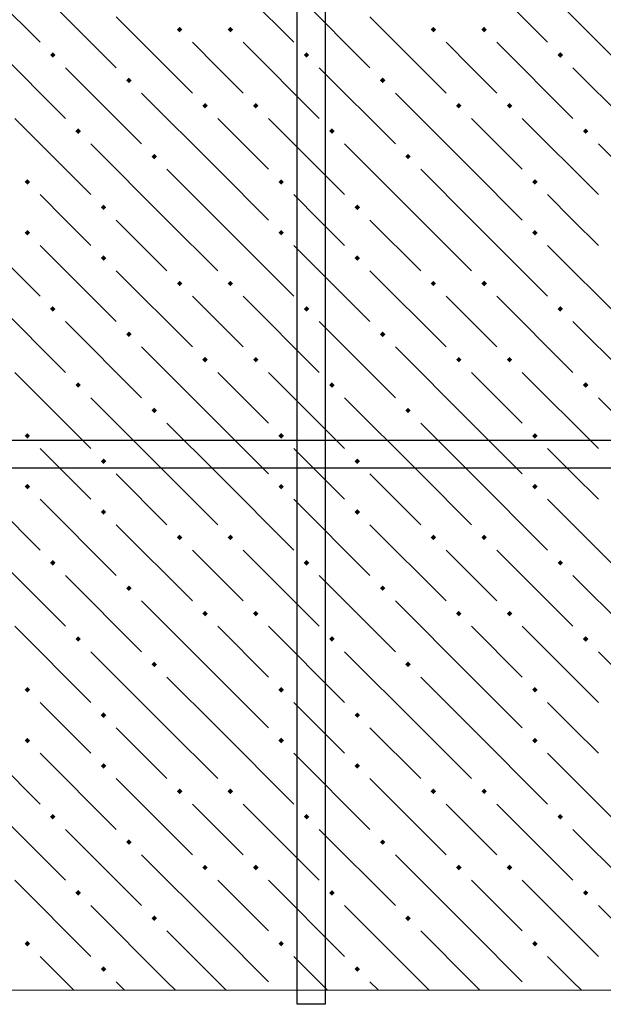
# Model space of a CAD drawing. Header units: millimetres. Extents: x 40580 to 1930067, y -240640 to 81020.
# Tile 438 of 656: x 1131629 to 1133009, y -192102 to -189775. Entities that reach past the tile are written whole.
import ezdxf

# ---------------------------------------------------------------- set-up
doc = ezdxf.new("R2010")
doc.units = ezdxf.units.MM
for name, color, linetype, lineweight in [('ЖБ Перекрытие верхний уровень', 7, 'Continuous', 35), ('Примечания', 7, 'Continuous', 13), ('Фоновоя арматура Х1', 52, 'Continuous', 25)]:
    doc.layers.add(name, color=color, linetype=linetype, lineweight=lineweight)

msp = doc.modelspace()

# ---------------------------------------------------------------- hatches: boundary and pattern name
at = {"layer": 'ЖБ Перекрытие верхний уровень', "linetype": 'Continuous', "lineweight": -3, "transparency": 33554687}
for points in [[(1132000.9, -189798.3), (1132007.4, -189791.8), (1132013.9, -189798.3), (1132007.4, -189804.8)], [(1132120.9, -189798.3), (1132127.4, -189791.8), (1132133.9, -189798.3), (1132127.4, -189804.8)], [(1132600.9, -189798.3), (1132607.4, -189791.8), (1132613.9, -189798.3), (1132607.4, -189804.8)], [(1132720.9, -189798.3), (1132727.4, -189791.8), (1132733.9, -189798.3), (1132727.4, -189804.8)], [(1131700.9, -189858.3), (1131707.4, -189851.8), (1131713.9, -189858.3), (1131707.4, -189864.8)], [(1132300.9, -189858.3), (1132307.4, -189851.8), (1132313.9, -189858.3), (1132307.4, -189864.8)], [(1132900.9, -189858.3), (1132907.4, -189851.8), (1132913.9, -189858.3), (1132907.4, -189864.8)], [(1131880.9, -189918.3), (1131887.4, -189911.8), (1131893.9, -189918.3), (1131887.4, -189924.8)], [(1132480.9, -189918.3), (1132487.4, -189911.8), (1132493.9, -189918.3), (1132487.4, -189924.8)], [(1132060.9, -189978.3), (1132067.4, -189971.8), (1132073.9, -189978.3), (1132067.4, -189984.8)], [(1132180.9, -189978.3), (1132187.4, -189971.8), (1132193.9, -189978.3), (1132187.4, -189984.8)], [(1132660.9, -189978.3), (1132667.4, -189971.8), (1132673.9, -189978.3), (1132667.4, -189984.8)], [(1132780.9, -189978.3), (1132787.4, -189971.8), (1132793.9, -189978.3), (1132787.4, -189984.8)], [(1131760.9, -190038.3), (1131767.4, -190031.8), (1131773.9, -190038.3), (1131767.4, -190044.8)], [(1132360.9, -190038.3), (1132367.4, -190031.8), (1132373.9, -190038.3), (1132367.4, -190044.8)], [(1132960.9, -190038.3), (1132967.4, -190031.8), (1132973.9, -190038.3), (1132967.4, -190044.8)], [(1131940.9, -190098.3), (1131947.4, -190091.8), (1131953.9, -190098.3), (1131947.4, -190104.8)], [(1132540.9, -190098.3), (1132547.4, -190091.8), (1132553.9, -190098.3), (1132547.4, -190104.8)], [(1131640.9, -190158.3), (1131647.4, -190151.8), (1131653.9, -190158.3), (1131647.4, -190164.8)], [(1132240.9, -190158.3), (1132247.4, -190151.8), (1132253.9, -190158.3), (1132247.4, -190164.8)], [(1132840.9, -190158.3), (1132847.4, -190151.8), (1132853.9, -190158.3), (1132847.4, -190164.8)], [(1131820.9, -190218.3), (1131827.4, -190211.8), (1131833.9, -190218.3), (1131827.4, -190224.8)], [(1132420.9, -190218.3), (1132427.4, -190211.8), (1132433.9, -190218.3), (1132427.4, -190224.8)], [(1131640.9, -190278.3), (1131647.4, -190271.8), (1131653.9, -190278.3), (1131647.4, -190284.8)], [(1132240.9, -190278.3), (1132247.4, -190271.8), (1132253.9, -190278.3), (1132247.4, -190284.8)], [(1132840.9, -190278.3), (1132847.4, -190271.8), (1132853.9, -190278.3), (1132847.4, -190284.8)], [(1131820.9, -190338.3), (1131827.4, -190331.8), (1131833.9, -190338.3), (1131827.4, -190344.8)], [(1132420.9, -190338.3), (1132427.4, -190331.8), (1132433.9, -190338.3), (1132427.4, -190344.8)], [(1132000.9, -190398.3), (1132007.4, -190391.8), (1132013.9, -190398.3), (1132007.4, -190404.8)], [(1132120.9, -190398.3), (1132127.4, -190391.8), (1132133.9, -190398.3), (1132127.4, -190404.8)], [(1132600.9, -190398.3), (1132607.4, -190391.8), (1132613.9, -190398.3), (1132607.4, -190404.8)], [(1132720.9, -190398.3), (1132727.4, -190391.8), (1132733.9, -190398.3), (1132727.4, -190404.8)], [(1131700.9, -190458.3), (1131707.4, -190451.8), (1131713.9, -190458.3), (1131707.4, -190464.8)], [(1132300.9, -190458.3), (1132307.4, -190451.8), (1132313.9, -190458.3), (1132307.4, -190464.8)], [(1132900.9, -190458.3), (1132907.4, -190451.8), (1132913.9, -190458.3), (1132907.4, -190464.8)], [(1131880.9, -190518.3), (1131887.4, -190511.8), (1131893.9, -190518.3), (1131887.4, -190524.8)], [(1132480.9, -190518.3), (1132487.4, -190511.8), (1132493.9, -190518.3), (1132487.4, -190524.8)], [(1132060.9, -190578.3), (1132067.4, -190571.8), (1132073.9, -190578.3), (1132067.4, -190584.8)], [(1132180.9, -190578.3), (1132187.4, -190571.8), (1132193.9, -190578.3), (1132187.4, -190584.8)], [(1132660.9, -190578.3), (1132667.4, -190571.8), (1132673.9, -190578.3), (1132667.4, -190584.8)], [(1132780.9, -190578.3), (1132787.4, -190571.8), (1132793.9, -190578.3), (1132787.4, -190584.8)], [(1131760.9, -190638.3), (1131767.4, -190631.8), (1131773.9, -190638.3), (1131767.4, -190644.8)], [(1132360.9, -190638.3), (1132367.4, -190631.8), (1132373.9, -190638.3), (1132367.4, -190644.8)], [(1132960.9, -190638.3), (1132967.4, -190631.8), (1132973.9, -190638.3), (1132967.4, -190644.8)], [(1131940.9, -190698.3), (1131947.4, -190691.8), (1131953.9, -190698.3), (1131947.4, -190704.8)], [(1132540.9, -190698.3), (1132547.4, -190691.8), (1132553.9, -190698.3), (1132547.4, -190704.8)], [(1131640.9, -190758.3), (1131647.4, -190751.8), (1131653.9, -190758.3), (1131647.4, -190764.8)], [(1132240.9, -190758.3), (1132247.4, -190751.8), (1132253.9, -190758.3), (1132247.4, -190764.8)], [(1132840.9, -190758.3), (1132847.4, -190751.8), (1132853.9, -190758.3), (1132847.4, -190764.8)], [(1131820.9, -190818.3), (1131827.4, -190811.8), (1131833.9, -190818.3), (1131827.4, -190824.8)], [(1132420.9, -190818.3), (1132427.4, -190811.8), (1132433.9, -190818.3), (1132427.4, -190824.8)], [(1131640.9, -190878.3), (1131647.4, -190871.8), (1131653.9, -190878.3), (1131647.4, -190884.8)], [(1132240.9, -190878.3), (1132247.4, -190871.8), (1132253.9, -190878.3), (1132247.4, -190884.8)], [(1132840.9, -190878.3), (1132847.4, -190871.8), (1132853.9, -190878.3), (1132847.4, -190884.8)], [(1131820.9, -190938.3), (1131827.4, -190931.8), (1131833.9, -190938.3), (1131827.4, -190944.8)], [(1132420.9, -190938.3), (1132427.4, -190931.8), (1132433.9, -190938.3), (1132427.4, -190944.8)], [(1132000.9, -190998.3), (1132007.4, -190991.8), (1132013.9, -190998.3), (1132007.4, -191004.8)], [(1132120.9, -190998.3), (1132127.4, -190991.8), (1132133.9, -190998.3), (1132127.4, -191004.8)], [(1132600.9, -190998.3), (1132607.4, -190991.8), (1132613.9, -190998.3), (1132607.4, -191004.8)], [(1132720.9, -190998.3), (1132727.4, -190991.8), (1132733.9, -190998.3), (1132727.4, -191004.8)], [(1131700.9, -191058.3), (1131707.4, -191051.8), (1131713.9, -191058.3), (1131707.4, -191064.8)], [(1132300.9, -191058.3), (1132307.4, -191051.8), (1132313.9, -191058.3), (1132307.4, -191064.8)], [(1132900.9, -191058.3), (1132907.4, -191051.8), (1132913.9, -191058.3), (1132907.4, -191064.8)], [(1131880.9, -191118.3), (1131887.4, -191111.8), (1131893.9, -191118.3), (1131887.4, -191124.8)], [(1132480.9, -191118.3), (1132487.4, -191111.8), (1132493.9, -191118.3), (1132487.4, -191124.8)], [(1132060.9, -191178.3), (1132067.4, -191171.8), (1132073.9, -191178.3), (1132067.4, -191184.8)], [(1132180.9, -191178.3), (1132187.4, -191171.8), (1132193.9, -191178.3), (1132187.4, -191184.8)], [(1132660.9, -191178.3), (1132667.4, -191171.8), (1132673.9, -191178.3), (1132667.4, -191184.8)], [(1132780.9, -191178.3), (1132787.4, -191171.8), (1132793.9, -191178.3), (1132787.4, -191184.8)], [(1131760.9, -191238.3), (1131767.4, -191231.8), (1131773.9, -191238.3), (1131767.4, -191244.8)], [(1132360.9, -191238.3), (1132367.4, -191231.8), (1132373.9, -191238.3), (1132367.4, -191244.8)], [(1132960.9, -191238.3), (1132967.4, -191231.8), (1132973.9, -191238.3), (1132967.4, -191244.8)], [(1131940.9, -191298.3), (1131947.4, -191291.8), (1131953.9, -191298.3), (1131947.4, -191304.8)], [(1132540.9, -191298.3), (1132547.4, -191291.8), (1132553.9, -191298.3), (1132547.4, -191304.8)], [(1131640.9, -191358.3), (1131647.4, -191351.8), (1131653.9, -191358.3), (1131647.4, -191364.8)], [(1132240.9, -191358.3), (1132247.4, -191351.8), (1132253.9, -191358.3), (1132247.4, -191364.8)], [(1132840.9, -191358.3), (1132847.4, -191351.8), (1132853.9, -191358.3), (1132847.4, -191364.8)], [(1131820.9, -191418.3), (1131827.4, -191411.8), (1131833.9, -191418.3), (1131827.4, -191424.8)], [(1132420.9, -191418.3), (1132427.4, -191411.8), (1132433.9, -191418.3), (1132427.4, -191424.8)], [(1131640.9, -191478.3), (1131647.4, -191471.8), (1131653.9, -191478.3), (1131647.4, -191484.8)], [(1132240.9, -191478.3), (1132247.4, -191471.8), (1132253.9, -191478.3), (1132247.4, -191484.8)], [(1132840.9, -191478.3), (1132847.4, -191471.8), (1132853.9, -191478.3), (1132847.4, -191484.8)], [(1131820.9, -191538.3), (1131827.4, -191531.8), (1131833.9, -191538.3), (1131827.4, -191544.8)], [(1132420.9, -191538.3), (1132427.4, -191531.8), (1132433.9, -191538.3), (1132427.4, -191544.8)], [(1132000.9, -191598.3), (1132007.4, -191591.8), (1132013.9, -191598.3), (1132007.4, -191604.8)], [(1132120.9, -191598.3), (1132127.4, -191591.8), (1132133.9, -191598.3), (1132127.4, -191604.8)], [(1132600.9, -191598.3), (1132607.4, -191591.8), (1132613.9, -191598.3), (1132607.4, -191604.8)], [(1132720.9, -191598.3), (1132727.4, -191591.8), (1132733.9, -191598.3), (1132727.4, -191604.8)], [(1131700.9, -191658.3), (1131707.4, -191651.8), (1131713.9, -191658.3), (1131707.4, -191664.8)], [(1132300.9, -191658.3), (1132307.4, -191651.8), (1132313.9, -191658.3), (1132307.4, -191664.8)], [(1132900.9, -191658.3), (1132907.4, -191651.8), (1132913.9, -191658.3), (1132907.4, -191664.8)], [(1131880.9, -191718.3), (1131887.4, -191711.8), (1131893.9, -191718.3), (1131887.4, -191724.8)], [(1132480.9, -191718.3), (1132487.4, -191711.8), (1132493.9, -191718.3), (1132487.4, -191724.8)], [(1132060.9, -191778.3), (1132067.4, -191771.8), (1132073.9, -191778.3), (1132067.4, -191784.8)], [(1132180.9, -191778.3), (1132187.4, -191771.8), (1132193.9, -191778.3), (1132187.4, -191784.8)], [(1132660.9, -191778.3), (1132667.4, -191771.8), (1132673.9, -191778.3), (1132667.4, -191784.8)], [(1132780.9, -191778.3), (1132787.4, -191771.8), (1132793.9, -191778.3), (1132787.4, -191784.8)], [(1131760.9, -191838.3), (1131767.4, -191831.8), (1131773.9, -191838.3), (1131767.4, -191844.8)], [(1132360.9, -191838.3), (1132367.4, -191831.8), (1132373.9, -191838.3), (1132367.4, -191844.8)], [(1132960.9, -191838.3), (1132967.4, -191831.8), (1132973.9, -191838.3), (1132967.4, -191844.8)], [(1131940.9, -191898.3), (1131947.4, -191891.8), (1131953.9, -191898.3), (1131947.4, -191904.8)], [(1132540.9, -191898.3), (1132547.4, -191891.8), (1132553.9, -191898.3), (1132547.4, -191904.8)], [(1131640.9, -191958.3), (1131647.4, -191951.8), (1131653.9, -191958.3), (1131647.4, -191964.8)], [(1132240.9, -191958.3), (1132247.4, -191951.8), (1132253.9, -191958.3), (1132247.4, -191964.8)], [(1132840.9, -191958.3), (1132847.4, -191951.8), (1132853.9, -191958.3), (1132847.4, -191964.8)], [(1131820.9, -192018.3), (1131827.4, -192011.8), (1131833.9, -192018.3), (1131827.4, -192024.8)], [(1132420.9, -192018.3), (1132427.4, -192011.8), (1132433.9, -192018.3), (1132427.4, -192024.8)]]:
    msp.add_hatch(color=7, dxfattribs=at).paths.add_polyline_path(points, flags=16)

# ---------------------------------------------------------------- linework, layer by layer
at = {"layer": 'ЖБ Перекрытие верхний уровень', "color": 9, "linetype": 'Continuous', "lineweight": -3, "true_color": 0xc7c7c7, "transparency": 33554687}
for p, q in [((1131497.4, -189648.3), (1131677.4, -189828.3)), ((1132097.4, -189648.3), (1132277.4, -189828.3)), ((1132697.4, -189648.3), (1132877.4, -189828.3)), ((1131677.4, -189708.3), (1131857.4, -189888.3)), ((1132277.4, -189708.3), (1132457.4, -189888.3)), ((1132877.4, -189708.3), (1133057.4, -189888.3)), ((1131857.4, -189768.3), (1132037.4, -189948.3)), ((1132457.4, -189768.3), (1132637.4, -189948.3)), ((1131557.4, -189828.3), (1131737.4, -190008.3)), ((1132097.4, -189888.3), (1132037.4, -189828.3)), ((1132157.4, -189828.3), (1132337.4, -190008.3)), ((1132697.4, -189888.3), (1132637.4, -189828.3)), ((1132757.4, -189828.3), (1132937.4, -190008.3)), ((1131737.4, -189888.3), (1131917.4, -190068.3)), ((1132157.4, -189948.3), (1132097.4, -189888.3)), ((1132337.4, -189888.3), (1132517.4, -190068.3)), ((1132757.4, -189948.3), (1132697.4, -189888.3)), ((1132937.4, -189888.3), (1133117.4, -190068.3)), ((1132097.4, -190128.3), (1131917.4, -189948.3)), ((1132697.4, -190128.3), (1132517.4, -189948.3)), ((1131617.4, -190008.3), (1131797.4, -190188.3)), ((1132097.4, -190008.3), (1132217.4, -190128.3)), ((1132217.4, -190008.3), (1132397.4, -190188.3)), ((1132697.4, -190008.3), (1132817.4, -190128.3)), ((1132817.4, -190008.3), (1132997.4, -190188.3)), ((1131977.4, -190248.3), (1131797.4, -190068.3)), ((1132577.4, -190248.3), (1132397.4, -190068.3)), ((1133177.4, -190248.3), (1132997.4, -190068.3)), ((1131977.4, -190128.3), (1132097.4, -190248.3)), ((1132097.4, -190128.3), (1132217.4, -190248.3)), ((1132577.4, -190128.3), (1132697.4, -190248.3)), ((1132697.4, -190128.3), (1132817.4, -190248.3)), ((1131737.4, -190248.3), (1131677.4, -190188.3)), ((1132337.4, -190248.3), (1132277.4, -190188.3)), ((1132937.4, -190248.3), (1132877.4, -190188.3)), ((1131497.4, -190248.3), (1131677.4, -190428.3)), ((1131797.4, -190308.3), (1131737.4, -190248.3)), ((1131857.4, -190248.3), (1131977.4, -190368.3)), ((1131977.4, -190248.3), (1132097.4, -190368.3)), ((1132097.4, -190248.3), (1132277.4, -190428.3)), ((1132397.4, -190308.3), (1132337.4, -190248.3)), ((1132457.4, -190248.3), (1132577.4, -190368.3)), ((1132577.4, -190248.3), (1132697.4, -190368.3)), ((1132697.4, -190248.3), (1132877.4, -190428.3)), ((1132997.4, -190308.3), (1132937.4, -190248.3)), ((1131677.4, -190308.3), (1131857.4, -190488.3)), ((1132277.4, -190308.3), (1132457.4, -190488.3)), ((1132877.4, -190308.3), (1133057.4, -190488.3)), ((1131857.4, -190368.3), (1132037.4, -190548.3)), ((1132457.4, -190368.3), (1132637.4, -190548.3)), ((1131557.4, -190428.3), (1131737.4, -190608.3)), ((1132097.4, -190488.3), (1132037.4, -190428.3)), ((1132157.4, -190428.3), (1132337.4, -190608.3)), ((1132697.4, -190488.3), (1132637.4, -190428.3)), ((1132757.4, -190428.3), (1132937.4, -190608.3)), ((1131737.4, -190488.3), (1131917.4, -190668.3)), ((1132157.4, -190548.3), (1132097.4, -190488.3)), ((1132337.4, -190488.3), (1132517.4, -190668.3)), ((1132757.4, -190548.3), (1132697.4, -190488.3)), ((1132937.4, -190488.3), (1133117.4, -190668.3)), ((1132097.4, -190728.3), (1131917.4, -190548.3)), ((1132697.4, -190728.3), (1132517.4, -190548.3)), ((1131617.4, -190608.3), (1131797.4, -190788.3)), ((1132097.4, -190608.3), (1132217.4, -190728.3)), ((1132217.4, -190608.3), (1132397.4, -190788.3)), ((1132697.4, -190608.3), (1132817.4, -190728.3)), ((1132817.4, -190608.3), (1132997.4, -190788.3)), ((1131977.4, -190848.3), (1131797.4, -190668.3)), ((1132577.4, -190848.3), (1132397.4, -190668.3)), ((1133177.4, -190848.3), (1132997.4, -190668.3)), ((1131977.4, -190728.3), (1132097.4, -190848.3)), ((1132097.4, -190728.3), (1132217.4, -190848.3)), ((1132577.4, -190728.3), (1132697.4, -190848.3)), ((1132697.4, -190728.3), (1132817.4, -190848.3)), ((1131737.4, -190848.3), (1131677.4, -190788.3)), ((1132337.4, -190848.3), (1132277.4, -190788.3)), ((1132937.4, -190848.3), (1132877.4, -190788.3)), ((1131497.4, -190848.3), (1131677.4, -191028.3)), ((1131797.4, -190908.3), (1131737.4, -190848.3)), ((1131857.4, -190848.3), (1131977.4, -190968.3)), ((1131977.4, -190848.3), (1132097.4, -190968.3)), ((1132097.4, -190848.3), (1132277.4, -191028.3)), ((1132397.4, -190908.3), (1132337.4, -190848.3)), ((1132457.4, -190848.3), (1132577.4, -190968.3)), ((1132577.4, -190848.3), (1132697.4, -190968.3)), ((1132697.4, -190848.3), (1132877.4, -191028.3)), ((1132997.4, -190908.3), (1132937.4, -190848.3)), ((1131677.4, -190908.3), (1131857.4, -191088.3)), ((1132277.4, -190908.3), (1132457.4, -191088.3)), ((1132877.4, -190908.3), (1133057.4, -191088.3)), ((1131857.4, -190968.3), (1132037.4, -191148.3)), ((1132457.4, -190968.3), (1132637.4, -191148.3)), ((1131557.4, -191028.3), (1131737.4, -191208.3)), ((1132097.4, -191088.3), (1132037.4, -191028.3)), ((1132157.4, -191028.3), (1132337.4, -191208.3)), ((1132697.4, -191088.3), (1132637.4, -191028.3)), ((1132757.4, -191028.3), (1132937.4, -191208.3)), ((1131737.4, -191088.3), (1131917.4, -191268.3)), ((1132157.4, -191148.3), (1132097.4, -191088.3)), ((1132337.4, -191088.3), (1132517.4, -191268.3)), ((1132757.4, -191148.3), (1132697.4, -191088.3)), ((1132937.4, -191088.3), (1133117.4, -191268.3)), ((1132097.4, -191328.3), (1131917.4, -191148.3)), ((1132697.4, -191328.3), (1132517.4, -191148.3)), ((1131617.4, -191208.3), (1131797.4, -191388.3)), ((1132097.4, -191208.3), (1132217.4, -191328.3)), ((1132217.4, -191208.3), (1132397.4, -191388.3)), ((1132697.4, -191208.3), (1132817.4, -191328.3)), ((1132817.4, -191208.3), (1132997.4, -191388.3)), ((1131977.4, -191448.3), (1131797.4, -191268.3)), ((1132577.4, -191448.3), (1132397.4, -191268.3)), ((1133177.4, -191448.3), (1132997.4, -191268.3)), ((1131977.4, -191328.3), (1132097.4, -191448.3)), ((1132097.4, -191328.3), (1132217.4, -191448.3)), ((1132577.4, -191328.3), (1132697.4, -191448.3)), ((1132697.4, -191328.3), (1132817.4, -191448.3)), ((1131737.4, -191448.3), (1131677.4, -191388.3)), ((1132337.4, -191448.3), (1132277.4, -191388.3)), ((1132937.4, -191448.3), (1132877.4, -191388.3)), ((1131497.4, -191448.3), (1131677.4, -191628.3)), ((1131797.4, -191508.3), (1131737.4, -191448.3)), ((1131857.4, -191448.3), (1131977.4, -191568.3)), ((1131977.4, -191448.3), (1132097.4, -191568.3)), ((1132097.4, -191448.3), (1132277.4, -191628.3)), ((1132397.4, -191508.3), (1132337.4, -191448.3)), ((1132457.4, -191448.3), (1132577.4, -191568.3)), ((1132577.4, -191448.3), (1132697.4, -191568.3)), ((1132697.4, -191448.3), (1132877.4, -191628.3)), ((1132997.4, -191508.3), (1132937.4, -191448.3)), ((1131677.4, -191508.3), (1131857.4, -191688.3)), ((1132277.4, -191508.3), (1132457.4, -191688.3)), ((1132877.4, -191508.3), (1133057.4, -191688.3)), ((1131857.4, -191568.3), (1132037.4, -191748.3)), ((1132457.4, -191568.3), (1132637.4, -191748.3)), ((1131557.4, -191628.3), (1131737.4, -191808.3)), ((1132097.4, -191688.3), (1132037.4, -191628.3)), ((1132157.4, -191628.3), (1132337.4, -191808.3)), ((1132697.4, -191688.3), (1132637.4, -191628.3)), ((1132757.4, -191628.3), (1132937.4, -191808.3)), ((1131737.4, -191688.3), (1131917.4, -191868.3)), ((1132157.4, -191748.3), (1132097.4, -191688.3)), ((1132337.4, -191688.3), (1132517.4, -191868.3)), ((1132757.4, -191748.3), (1132697.4, -191688.3)), ((1132937.4, -191688.3), (1133117.4, -191868.3)), ((1132097.4, -191928.3), (1131917.4, -191748.3)), ((1132697.4, -191928.3), (1132517.4, -191748.3)), ((1131617.4, -191808.3), (1131797.4, -191988.3)), ((1132097.4, -191808.3), (1132217.4, -191928.3)), ((1132217.4, -191808.3), (1132397.4, -191988.3)), ((1132697.4, -191808.3), (1132817.4, -191928.3)), ((1132817.4, -191808.3), (1132997.4, -191988.3)), ((1131977.4, -192048.3), (1131797.4, -191868.3)), ((1132577.4, -192048.3), (1132397.4, -191868.3)), ((1133177.4, -192048.3), (1132997.4, -191868.3)), ((1131977.4, -191928.3), (1132097.4, -192048.3)), ((1132097.4, -191928.3), (1132217.4, -192048.3)), ((1132577.4, -191928.3), (1132697.4, -192048.3)), ((1132697.4, -191928.3), (1132817.4, -192048.3)), ((1131737.4, -192048.3), (1131677.4, -191988.3)), ((1132337.4, -192048.3), (1132277.4, -191988.3)), ((1132937.4, -192048.3), (1132877.4, -191988.3)), ((1131757.3, -192068.2), (1131737.4, -192048.3)), ((1131857.4, -192048.3), (1131877.3, -192068.2)), ((1131977.4, -192048.3), (1131997.3, -192068.2)), ((1132097.4, -192048.3), (1132117.3, -192068.2)), ((1132357.3, -192068.2), (1132337.4, -192048.3)), ((1132457.4, -192048.3), (1132477.3, -192068.2)), ((1132577.4, -192048.3), (1132597.3, -192068.2)), ((1132697.4, -192048.3), (1132717.3, -192068.2)), ((1132957.3, -192068.2), (1132937.4, -192048.3))]:
    msp.add_line(p, q, dxfattribs=at)
at = {"layer": 'Примечания', "color": 7, "linetype": 'Continuous', "lineweight": 13, "transparency": 33554687}
msp.add_line((1131585.1, -192068.2), (1133308.4, -192068.2), dxfattribs=at)
at = {"layer": 'Фоновоя арматура Х1', "color": 251, "linetype": 'Continuous', "lineweight": -3, "true_color": 0x656565, "transparency": 33554687}
for points in [[(1132351.8, -184034.9), (1132351.8, -192101.6), (1132285.1, -192101.6), (1132285.1, -184034.9), (1132351.8, -184034.9)], [(1132351.8, -184034.9), (1132351.8, -192101.6), (1132285.1, -192101.6), (1132285.1, -184034.9), (1132351.8, -184034.9)], [(1135285.1, -190834.9), (1126618.4, -190834.9), (1126618.4, -190768.2), (1135285.1, -190768.2), (1135285.1, -190834.9)], [(1135285.1, -190834.9), (1126618.4, -190834.9), (1126618.4, -190768.2), (1135285.1, -190768.2), (1135285.1, -190834.9)]]:
    msp.add_lwpolyline(points, dxfattribs=at)

doc.saveas('drawing.dxf')
